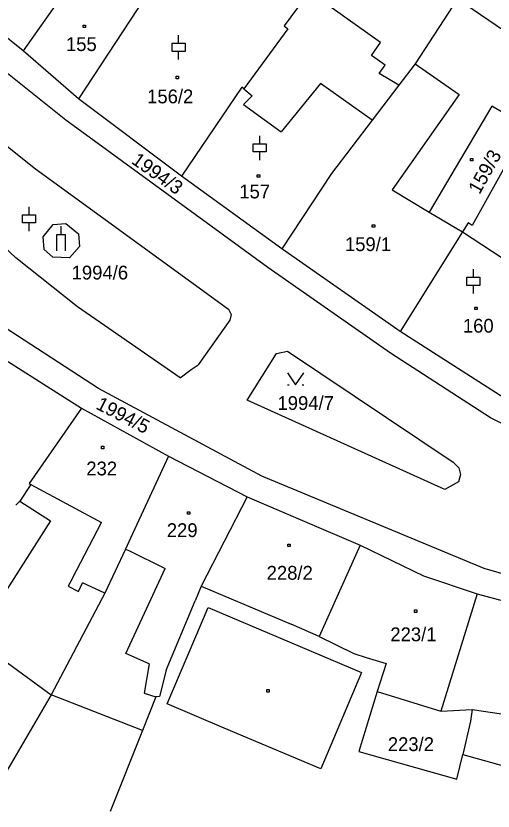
# Model space of a CAD drawing. Extents: x -795483 to -789093, y -1112258 to -1108741.
# Drawn here: x -791552.4 to -791493.6, y -1110675.5 to -1110577.6 of the extents above; entities that cross this region are included whole.
import ezdxf

# ---------------------------------------------------------------- set-up
doc = ezdxf.new("R2010")
doc.units = 0
for name, color, linetype in [('Vrstva 1', 7, 'Continuous'), ('Vrstva 14', 7, 'Continuous'), ('Vrstva 15', 7, 'Continuous'), ('Vrstva 2', 7, 'Continuous'), ('Vrstva 23', 7, 'Continuous'), ('Vrstva 25', 7, 'Continuous')]:
    doc.layers.add(name, color=color, linetype=linetype)

msp = doc.modelspace()

# ---------------------------------------------------------------- linework, layer by layer
at = {"layer": 'Vrstva 1'}
for p, q in [((-791546.22, -1110590.42), (-791596.43, -1110550.32)), ((-791543.11, -1110569.96), (-791551.47, -1110581.9)), ((-791536.5, -1110575.33), (-791544.65, -1110587.8)), ((-791516.56, -1110575.1), (-791519.33, -1110578.82)), ((-791497.95, -1110575.43), (-791503.18, -1110583.51)), ((-791497.95, -1110575.43), (-791485.88, -1110583.78)), ((-791551.47, -1110581.9), (-791558.66, -1110576.15)), ((-791518.88, -1110579.19), (-791524.29, -1110586.58)), ((-791519.33, -1110578.82), (-791518.88, -1110579.19)), ((-791544.65, -1110587.8), (-791551.47, -1110581.9)), ((-791503.18, -1110583.51), (-791505.17, -1110586.11)), ((-791524.53, -1110586.38), (-791531.96, -1110597.33)), ((-791524.29, -1110586.58), (-791524.53, -1110586.38)), ((-791505.17, -1110586.11), (-791508.49, -1110590.45)), ((-791560.64, -1110587.91), (-791549.97, -1110596.41)), ((-791531.96, -1110597.33), (-791544.65, -1110587.8)), ((-791493.73, -1110588.73), (-791501.44, -1110601.76)), ((-791489.68, -1110591.09), (-791493.73, -1110588.73)), ((-791521.32, -1110608.6), (-791546.22, -1110590.42)), ((-791508.49, -1110590.45), (-791513.5, -1110597)), ((-791489.36, -1110591.17), (-791496.13, -1110603.39)), ((-791552.36, -1110607.38), (-791566.13, -1110594.69)), ((-791549.97, -1110596.41), (-791526.17, -1110613.7)), ((-791513.5, -1110597), (-791519.62, -1110606.3)), ((-791519.62, -1110606.3), (-791531.96, -1110597.33)), ((-791501.44, -1110601.76), (-791497.33, -1110604.18)), ((-791496.65, -1110603.08), (-791497.33, -1110604.18)), ((-791496.13, -1110603.39), (-791496.65, -1110603.08)), ((-791497.33, -1110604.18), (-791505.03, -1110616.46)), ((-791505.03, -1110616.46), (-791519.62, -1110606.3)), ((-791544.76, -1110613.41), (-791552.36, -1110607.38)), ((-791506.21, -1110619.13), (-791521.32, -1110608.6)), ((-791532.14, -1110622.19), (-791544.76, -1110613.41)), ((-791526.17, -1110613.7), (-791525.86, -1110614.38)), ((-791542.19, -1110623.48), (-791555.55, -1110614.84)), ((-791525.86, -1110614.38), (-791526.02, -1110615.06)), ((-791526.02, -1110615.06), (-791529.93, -1110620.58)), ((-791492.25, -1110624.62), (-791505.03, -1110616.46)), ((-791557.25, -1110617.69), (-791544.29, -1110625.91)), ((-791523.87, -1110624.93), (-791520.27, -1110619.16)), ((-791520.27, -1110619.16), (-791518.9, -1110618.9)), ((-791518.9, -1110618.9), (-791498.5, -1110632.56)), ((-791493.89, -1110627.11), (-791506.21, -1110619.13)), ((-791530.77, -1110621.14), (-791529.93, -1110620.58)), ((-791532.14, -1110622.19), (-791530.77, -1110621.14)), ((-791522.08, -1110634.27), (-791542.19, -1110623.48)), ((-791499.51, -1110635.93), (-791523.87, -1110624.93)), ((-791544.29, -1110625.91), (-791550.73, -1110635.21)), ((-791544.29, -1110625.91), (-791533.56, -1110631.82)), ((-791455.72, -1110646.01), (-791493.89, -1110627.11)), ((-791533.56, -1110631.82), (-791538.25, -1110641.92)), ((-791533.56, -1110631.82), (-791523.88, -1110636.82)), ((-791498.5, -1110632.56), (-791497.8, -1110633.25)), ((-791497.8, -1110633.25), (-791497.6, -1110634.1)), ((-791494.68, -1110645.68), (-791522.08, -1110634.27)), ((-791497.6, -1110634.1), (-791497.85, -1110634.98)), ((-791550.55, -1110635.3), (-791551.88, -1110637.38)), ((-791550.73, -1110635.21), (-791550.55, -1110635.3)), ((-791497.85, -1110634.98), (-791499.51, -1110635.93)), ((-791551.88, -1110637.38), (-791552.38, -1110637.87)), ((-791523.88, -1110636.82), (-791529.53, -1110647.85)), ((-791523.88, -1110636.82), (-791509.95, -1110642.8)), ((-791538.25, -1110641.92), (-791538.87, -1110643.27)), ((-791538.87, -1110643.27), (-791541.42, -1110648.7)), ((-791509.95, -1110642.8), (-791515, -1110654.03)), ((-791509.95, -1110642.8), (-791502.16, -1110646.57)), ((-791481.93, -1110649.27), (-791494.68, -1110645.68)), ((-791502.16, -1110646.57), (-791495.54, -1110648.77)), ((-791529.53, -1110647.85), (-791530.29, -1110649.65)), ((-791529.53, -1110647.85), (-791518.46, -1110652.52)), ((-791541.42, -1110648.7), (-791548.03, -1110661.24)), ((-791495.54, -1110648.77), (-791499.99, -1110663.24)), ((-791495.54, -1110648.77), (-791482.21, -1110652.4)), ((-791533.84, -1110658.17), (-791530.29, -1110649.65)), ((-791515, -1110654.03), (-791518.46, -1110652.52)), ((-791515, -1110654.03), (-791510.74, -1110656.15)), ((-791510.74, -1110656.15), (-791509.21, -1110656.62)), ((-791509.21, -1110656.62), (-791506.74, -1110657.37)), ((-791506.74, -1110657.37), (-791507.87, -1110660.83)), ((-791533.84, -1110658.17), (-791534.68, -1110661.41)), ((-791507.87, -1110660.83), (-791510.12, -1110668.2)), ((-791507.87, -1110660.83), (-791499.99, -1110663.24)), ((-791548.03, -1110661.24), (-791554.76, -1110672.74)), ((-791536.77, -1110665.61), (-791548.03, -1110661.24)), ((-791535.11, -1110661.45), (-791536.77, -1110665.61)), ((-791534.68, -1110661.41), (-791535.11, -1110661.45)), ((-791499.99, -1110663.24), (-791496.13, -1110663.02)), ((-791496.13, -1110663.02), (-791496.34, -1110664.45)), ((-791496.34, -1110664.45), (-791497.3, -1110668.56)), ((-791536.77, -1110665.61), (-791540.76, -1110675.59)), ((-791510.12, -1110668.2), (-791498.02, -1110671.62)), ((-791498.02, -1110671.62), (-791497.3, -1110668.56)), ((-791497.3, -1110668.56), (-791490.93, -1110670.34))]:
    msp.add_line(p, q, dxfattribs=at)
at = {"layer": 'Vrstva 2'}
for p, q in [((-791507.44, -1110580.87), (-791516.21, -1110574.61)), ((-791508.57, -1110582.46), (-791507.44, -1110580.87)), ((-791506.86, -1110583.67), (-791508.57, -1110582.46)), ((-791503.18, -1110583.51), (-791497.74, -1110587.28)), ((-791507.61, -1110584.7), (-791506.86, -1110583.67)), ((-791505.17, -1110586.11), (-791507.61, -1110584.7)), ((-791514.85, -1110585.92), (-791519.68, -1110591.89)), ((-791508.49, -1110590.45), (-791514.85, -1110585.92)), ((-791523.26, -1110587.42), (-791524.31, -1110588.51)), ((-791524.29, -1110586.58), (-791523.26, -1110587.42)), ((-791497.74, -1110587.28), (-791506.02, -1110599.02)), ((-791524.31, -1110588.51), (-791519.68, -1110591.89)), ((-791506.02, -1110599.02), (-791501.44, -1110601.76)), ((-791549.03, -1110604.79), (-791547.77, -1110603.3)), ((-791547.77, -1110603.3), (-791546.22, -1110603.17)), ((-791546.22, -1110603.17), (-791544.64, -1110604.45)), ((-791548.87, -1110606.36), (-791549.03, -1110604.79)), ((-791544.64, -1110604.45), (-791544.53, -1110606)), ((-791497.33, -1110604.18), (-791490.32, -1110608.81)), ((-791544.53, -1110606), (-791545.76, -1110607.4)), ((-791547.83, -1110607.32), (-791548.87, -1110606.36)), ((-791545.76, -1110607.4), (-791547.83, -1110607.32)), ((-791550.55, -1110635.3), (-791541.83, -1110640)), ((-791551.88, -1110637.38), (-791548.09, -1110639.8)), ((-791548.09, -1110639.8), (-791557.43, -1110654.37)), ((-791545.4, -1110646.84), (-791541.83, -1110640)), ((-791538.87, -1110643.27), (-791538.46, -1110643.46)), ((-791538.46, -1110643.46), (-791533.98, -1110645.67)), ((-791538.81, -1110656.14), (-791533.98, -1110645.67)), ((-791545.4, -1110646.84), (-791545.92, -1110647.82)), ((-791545.92, -1110647.82), (-791544.65, -1110648.49)), ((-791544.65, -1110648.49), (-791544.15, -1110647.42)), ((-791541.42, -1110648.7), (-791544.15, -1110647.42)), ((-791533.71, -1110662.35), (-791528.67, -1110650.46)), ((-791528.67, -1110650.46), (-791509.78, -1110658.48)), ((-791557.43, -1110654.37), (-791548.03, -1110661.24)), ((-791535.95, -1110657.39), (-791538.81, -1110656.14)), ((-791535.95, -1110657.39), (-791536.57, -1110661.01)), ((-791509.78, -1110658.48), (-791514.8, -1110670.33)), ((-791536.57, -1110661.01), (-791535.11, -1110661.45)), ((-791526.69, -1110665.31), (-791533.71, -1110662.35)), ((-791496.13, -1110663.02), (-791491.43, -1110663.73)), ((-791514.8, -1110670.33), (-791526.69, -1110665.31))]:
    msp.add_line(p, q, dxfattribs=at)
at = {"layer": 'Vrstva 23'}
for p, q in [((-791532.32, -1110580.96), (-791532.32, -1110579.96)), ((-791533.12, -1110581.96), (-791533.12, -1110580.96)), ((-791533.12, -1110580.96), (-791531.52, -1110580.96)), ((-791531.52, -1110580.96), (-791531.52, -1110581.96)), ((-791531.52, -1110581.96), (-791533.12, -1110581.96)), ((-791532.32, -1110582.96), (-791532.32, -1110581.96)), ((-791522.32, -1110593.35), (-791522.32, -1110592.35)), ((-791523.12, -1110594.35), (-791523.12, -1110593.35)), ((-791523.12, -1110593.35), (-791521.52, -1110593.35)), ((-791521.52, -1110593.35), (-791521.52, -1110594.35)), ((-791521.52, -1110594.35), (-791523.12, -1110594.35)), ((-791522.32, -1110595.35), (-791522.32, -1110594.35)), ((-791550.75, -1110602.1), (-791550.75, -1110601.1)), ((-791551.55, -1110603.1), (-791551.55, -1110602.1)), ((-791551.55, -1110602.1), (-791549.95, -1110602.1)), ((-791549.95, -1110602.1), (-791549.95, -1110603.1)), ((-791549.95, -1110603.1), (-791551.55, -1110603.1)), ((-791550.75, -1110604.1), (-791550.75, -1110603.1)), ((-791546.81, -1110604.51), (-791546.81, -1110603.51)), ((-791547.31, -1110606.51), (-791547.31, -1110604.51)), ((-791547.31, -1110604.51), (-791546.31, -1110604.51)), ((-791546.31, -1110604.51), (-791546.31, -1110606.51)), ((-791496, -1110609.78), (-791496, -1110608.78)), ((-791496.8, -1110610.78), (-791496.8, -1110609.78)), ((-791496.8, -1110609.78), (-791495.2, -1110609.78)), ((-791495.2, -1110609.78), (-791495.2, -1110610.78)), ((-791495.2, -1110610.78), (-791496.8, -1110610.78)), ((-791496, -1110611.78), (-791496, -1110610.78)), ((-791518.9, -1110621.54), (-791517.9, -1110623.04)), ((-791517.9, -1110623.04), (-791516.9, -1110621.54)), ((-791518.9, -1110623.04), (-791518.7, -1110623.04)), ((-791517.1, -1110623.04), (-791516.9, -1110623.04))]:
    msp.add_line(p, q, dxfattribs=at)
at = {"layer": 'Vrstva 25'}
for p, q in [((-791544.08, -1110578.73), (-791543.78, -1110578.73)), ((-791544.08, -1110579.03), (-791544.08, -1110578.73)), ((-791543.78, -1110579.03), (-791544.08, -1110579.03)), ((-791543.78, -1110578.73), (-791543.78, -1110579.03)), ((-791532.62, -1110585.03), (-791532.32, -1110585.03)), ((-791532.62, -1110585.33), (-791532.62, -1110585.03)), ((-791532.32, -1110585.33), (-791532.62, -1110585.33)), ((-791532.32, -1110585.03), (-791532.32, -1110585.33)), ((-791496.35, -1110595.15), (-791496.05, -1110595.15)), ((-791496.35, -1110595.45), (-791496.35, -1110595.15)), ((-791496.05, -1110595.15), (-791496.05, -1110595.45)), ((-791496.05, -1110595.45), (-791496.35, -1110595.45)), ((-791522.62, -1110597.17), (-791522.32, -1110597.17)), ((-791522.62, -1110597.47), (-791522.62, -1110597.17)), ((-791522.32, -1110597.17), (-791522.32, -1110597.47)), ((-791522.32, -1110597.47), (-791522.62, -1110597.47)), ((-791508.46, -1110603.32), (-791508.16, -1110603.32)), ((-791508.46, -1110603.62), (-791508.46, -1110603.32)), ((-791508.16, -1110603.62), (-791508.46, -1110603.62)), ((-791508.16, -1110603.32), (-791508.16, -1110603.62)), ((-791495.82, -1110613.46), (-791495.52, -1110613.46)), ((-791495.82, -1110613.76), (-791495.82, -1110613.46)), ((-791495.52, -1110613.76), (-791495.82, -1110613.76)), ((-791495.52, -1110613.46), (-791495.52, -1110613.76)), ((-791541.83, -1110630.61), (-791541.53, -1110630.61)), ((-791541.83, -1110630.91), (-791541.83, -1110630.61)), ((-791541.53, -1110630.91), (-791541.83, -1110630.91)), ((-791541.53, -1110630.61), (-791541.53, -1110630.91)), ((-791531.22, -1110638.68), (-791530.92, -1110638.68)), ((-791531.22, -1110638.98), (-791531.22, -1110638.68)), ((-791530.92, -1110638.98), (-791531.22, -1110638.98)), ((-791530.92, -1110638.68), (-791530.92, -1110638.98)), ((-791518.86, -1110642.67), (-791518.56, -1110642.67)), ((-791518.86, -1110642.97), (-791518.86, -1110642.67)), ((-791518.56, -1110642.97), (-791518.86, -1110642.97)), ((-791518.56, -1110642.67), (-791518.56, -1110642.97)), ((-791503.27, -1110650.76), (-791502.97, -1110650.76)), ((-791503.27, -1110651.06), (-791503.27, -1110650.76)), ((-791502.97, -1110651.06), (-791503.27, -1110651.06)), ((-791502.97, -1110650.76), (-791502.97, -1110651.06)), ((-791521.45, -1110660.58), (-791521.15, -1110660.58)), ((-791521.45, -1110660.88), (-791521.45, -1110660.58)), ((-791521.15, -1110660.88), (-791521.45, -1110660.88)), ((-791521.15, -1110660.58), (-791521.15, -1110660.88))]:
    msp.add_line(p, q, dxfattribs=at)

# ---------------------------------------------------------------- texts
at = {"layer": 'Vrstva 14'}
for s, rotation, p in [('1994/3', 324.6642, (-791538.249, -1110595.675)), ('1994/5', 332.64108, (-791542.634, -1110625.925))]:
    msp.add_text(s, height=1.7, rotation=rotation, dxfattribs=at).set_placement(p)
for s, p in [('1994/6', (-791545.499, -1110610.06)), ('1994/7', (-791520.136, -1110626.13))]:
    msp.add_text(s, height=1.7, dxfattribs=at).set_placement(p)
at = {"layer": 'Vrstva 15'}
for s, p in [('155', (-791546.203, -1110581.92)), ('156/2', (-791536.199, -1110588.36)), ('157', (-791524.843, -1110600.07)), ('159/1', (-791511.823, -1110606.56)), ('160', (-791497.29, -1110616.61)), ('232', (-791543.696, -1110634.19)), ('229', (-791533.776, -1110641.79)), ('228/2', (-791521.47, -1110647.04)), ('223/1', (-791506.23, -1110654.62)), ('223/2', (-791506.54, -1110668.15))]:
    msp.add_text(s, height=1.7, dxfattribs=at).set_placement(p)
msp.add_text('159/3', height=1.7, rotation=60.9183, dxfattribs=at).set_placement((-791495.244, -1110599.674))

doc.saveas('drawing.dxf')
